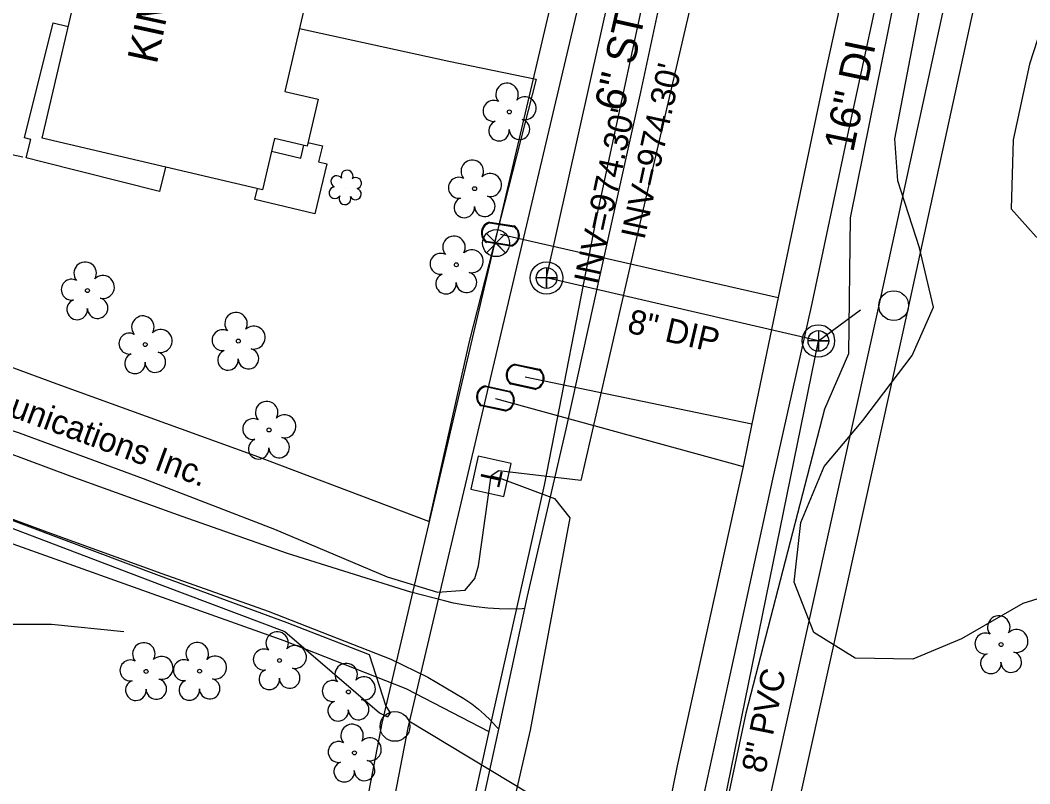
# Model space of a CAD drawing. Extents: x 1614427 to 1617186, y 896524 to 905462.
# Drawn here: x 1616425.1 to 1616592.1, y 901157.1 to 901283.4 of the extents above; entities that cross this region are included whole.
import ezdxf

# ---------------------------------------------------------------- set-up
doc = ezdxf.new("R2010")
doc.units = 0
for name, color, linetype in [('Exist Building', 7, 'Continuous'), ('Exist Other Culture Area Outline', 7, 'Continuous'), ('Exist Other Culture Fence Line', 7, 'Continuous'), ('Exist Property Owner Text', 7, 'Continuous'), ('Exist Roads Change in Surface', 7, 'Continuous'), ('Exist Roads EOP', 7, 'Continuous'), ('Exist Utilities Gas UG Line SUE LOS B', 7, 'Continuous'), ('Exist Utilities Gas UG Line SUE LOS B Text', 7, 'Continuous'), ('Exist Utilities Other Pole CELL', 7, 'Continuous'), ('Exist Utilities Power UG Cable SUE LOS B', 7, 'Continuous'), ('Exist Utilities Power UG Cable SUE LOS D', 7, 'Continuous'), ('Exist Utilities Sanitary Sewer AG Line Invert Elevation', 7, 'Continuous'), ('Exist Utilities Sanitary Sewer Manhole CELL', 7, 'Continuous'), ('Exist Utilities Sanitary Sewer UG Line', 7, 'Continuous'), ('Exist Utilities Sanitary Sewer UG Line Text', 7, 'Continuous'), ('Exist Utilities Telephone Pedestal CELL', 7, 'Continuous'), ('Exist Utilities Telephone UG Cable SUE LOS B', 7, 'Continuous'), ('Exist Utilities Telephone UG Cable SUE LOS C', 7, 'Continuous'), ('Exist Utilities Telephone UG Cable SUE LOS C Text', 7, 'Continuous'), ('Exist Utilities Telephone UG FO SUE LOS B', 7, 'Continuous'), ('Exist Utilities Telephone UG FO SUE LOS D', 7, 'Continuous'), ('Exist Utilities TV UG Cable SUE LOS B', 7, 'Continuous'), ('Exist Utilities TV UG FO Cable SUE LOS D', 7, 'Continuous'), ('Exist Utilities Water Meter CELL', 7, 'Continuous'), ('Exist Utilities Water UG Line SUE LOS B', 7, 'Continuous'), ('Exist Utilities Water UG Line SUE LOS B Text', 7, 'Continuous'), ('Exist Utilities Water Valve CELL', 7, 'Continuous'), ('Exist Vegetation Shrub CELL', 7, 'Continuous'), ('Exist Vegetation Tree CELL', 7, 'Continuous'), ('Exist Vegetation Woods Line', 7, 'Continuous')]:
    doc.layers.add(name, color=color, linetype=linetype)

msp = doc.modelspace()

# ---------------------------------------------------------------- linework, layer by layer
at = {"layer": 'Exist Building'}
msp.add_lwpolyline([(1616459.25, 901287.84), (1616472.01, 901284.86), (1616468.9, 901271.6), (1616474.4, 901270.32), (1616472.58, 901262.57), (1616467.17, 901263.84), (1616465.19, 901255.34), (1616428.78, 901263.86), (1616435.68, 901293.36), (1616445.35, 901291.1)], dxfattribs=at)
at = {"layer": 'Exist Other Culture Area Outline'}
for points in [[(1616449.19, 901259.08), (1616448.18, 901255.06), (1616428.71, 901259.95), (1616426.16, 901260.6), (1616426.92, 901263.65), (1616425.84, 901263.92), (1616430.62, 901282.94), (1616433.09, 901282.31)], [(1616472.72, 901263.17), (1616475.12, 901262.59), (1616474.49, 901259.95), (1616475.82, 901259.63), (1616473.85, 901251.35), (1616463.96, 901253.71), (1616464.39, 901255.53)], [(1616466.68, 901261.73), (1616471.52, 901260.58), (1616472.03, 901262.7)]]:
    msp.add_lwpolyline(points, dxfattribs=at)
at = {"layer": 'Exist Other Culture Fence Line'}
for points in [[(1616471.34, 901282), (1616496, 901276.61), (1616510.44, 901273.65), (1616499.39, 901230.25), (1616492.71, 901200.51), (1616464, 901211.34), (1616431.25, 901223.21), (1616416.45, 901228.69), (1616423.75, 901261.2), (1616425.59, 901260.77)], [(1616442.27, 901182.26), (1616430.31, 901183.46), (1616423.05, 901183.51)]]:
    msp.add_lwpolyline(points, dxfattribs=at)
at = {"layer": 'Exist Roads Change in Surface'}
msp.add_lwpolyline([(1616504.26, 901166.16), (1616508.56, 901186.1)], dxfattribs=at)
at = {"layer": 'Exist Roads EOP'}
for points in [[(1616508.56, 901186.1), (1616509, 901188.14), (1616515.39, 901215.77), (1616520.9, 901240.73), (1616527.75, 901271.5), (1616532.38, 901293.11), (1616540.19, 901329.11)], [(1616574.25, 901322.14), (1616569.01, 901297.34), (1616561.91, 901264.45), (1616556.05, 901236.56), (1616549.5, 901207.53), (1616542.18, 901173.84), (1616533.69, 901135.03)], [(1616508.56, 901186.1), (1616508.15, 901186.07), (1616506.25, 901186.03), (1616504.35, 901186.07), (1616502.45, 901186.19), (1616500.55, 901186.39), (1616498.67, 901186.67), (1616496.8, 901187.02), (1616495.3, 901187.37), (1616489.75, 901188.8), (1616469.34, 901195.2), (1616451.94, 901201.33), (1616433.6, 901207.97), (1616415.49, 901214.69)], [(1616412.04, 901205.27), (1616430.14, 901198.56), (1616448.56, 901191.89), (1616466.17, 901185.69), (1616486.42, 901177.75), (1616492.53, 901174.75), (1616498.48, 901171.25), (1616498.68, 901171.12), (1616499.81, 901170.35), (1616500.9, 901169.51), (1616501.94, 901168.61), (1616502.93, 901167.66), (1616503.86, 901166.64), (1616504.26, 901166.16)], [(1616498.63, 901140.3), (1616502.25, 901156.85), (1616504.26, 901166.16)]]:
    msp.add_lwpolyline(points, dxfattribs=at)
at = {"layer": 'Exist Utilities Gas UG Line SUE LOS B'}
for points in [[(1616533.94, 901312.88), (1616530.75, 901298.82), (1616520.32, 901250.36), (1616511.78, 901206.52), (1616502.64, 901165.78), (1616495.45, 901133.17), (1616487.34, 901096.12), (1616476.93, 901046.05), (1616467.42, 901003.11), (1616457.16, 900954), (1616446.5, 900906.58)], [(1616382.16, 901209.75), (1616414, 901200.34), (1616446.12, 901188.88), (1616468.73, 901180.85), (1616488.9, 901172.89), (1616502.64, 901165.78)]]:
    msp.add_lwpolyline(points, dxfattribs=at)
at = {"layer": 'Exist Utilities Other Pole CELL'}
for centre in [(1616569.56, 901236.19), (1616487.11, 901166.63)]:
    msp.add_circle(centre, 2.46, dxfattribs=at)
at = {"layer": 'Exist Utilities Power UG Cable SUE LOS B'}
msp.add_lwpolyline([(1616382.73, 901212.35), (1616393.5, 901209.43), (1616415.36, 901202.58), (1616448.55, 901189.96), (1616468.88, 901182.31), (1616484.58, 901168.88), (1616485.88, 901168.21)], dxfattribs=at)
at = {"layer": 'Exist Utilities Power UG Cable SUE LOS D'}
msp.add_lwpolyline([(1616472.94, 900803.7), (1616497.54, 900917.27), (1616543.86, 901131.07), (1616567.27, 901236.77), (1616608.79, 901427.38), (1616667.35, 901702.61)], dxfattribs=at)
at = {"layer": 'Exist Utilities Sanitary Sewer Manhole CELL'}
for points in [[(1616512.18, 901242.48), (1616512.18, 901239.05), (1616512.18, 901240.76), (1616513.89, 901240.76), (1616510.46, 901240.76)], [(1616512.18, 901242.48), (1616512.18, 901239.05), (1616512.18, 901240.76), (1616513.89, 901240.76), (1616510.46, 901240.76)], [(1616557.11, 901232.06), (1616557.11, 901228.64), (1616557.11, 901230.35), (1616558.82, 901230.35), (1616555.4, 901230.35)]]:
    msp.add_lwpolyline(points, dxfattribs=at)
for centre, radius in [((1616512.18, 901240.76), 2.69), ((1616512.18, 901240.76), 2.69), ((1616512.18, 901240.76), 1.71), ((1616512.18, 901240.76), 1.71), ((1616557.11, 901230.35), 2.69), ((1616557.11, 901230.35), 1.71)]:
    msp.add_circle(centre, radius, dxfattribs=at)
at = {"layer": 'Exist Utilities Sanitary Sewer UG Line'}
msp.add_line((1616557.11, 901230.35), (1616564.06, 901235.51), dxfattribs=at)
msp.add_lwpolyline([(1616444.8, 900682.93), (1616490.78, 900905.02), (1616557.11, 901230.35), (1616512.18, 901240.77), (1616568.35, 901492.88)], dxfattribs=at)
at = {"layer": 'Exist Utilities Telephone Pedestal CELL'}
msp.add_line((1616503.04, 901208.05), (1616503.04, 901208.05), dxfattribs=at)
msp.add_lwpolyline([(1616500.88, 901211.33), (1616499.65, 901205.88), (1616505.11, 901204.64), (1616506.34, 901210.1), (1616500.88, 901211.33)], dxfattribs=at)
at = {"layer": 'Exist Utilities Telephone UG Cable SUE LOS B'}
for points in [[(1616541.34, 901311.24), (1616538.83, 901298.11), (1616527.76, 901250.51), (1616517.83, 901207.29), (1616504.26, 901208.88), (1616503.04, 901208.05)], [(1616503.04, 901208.05), (1616504.34, 901207.7), (1616513.47, 901204.29), (1616516.02, 901201.09), (1616509.49, 901166.04), (1616502.86, 901137.25), (1616493.6, 901093.66), (1616483.21, 901045.76), (1616472.94, 900998.19), (1616463.74, 900953.48), (1616452.75, 900905.89), (1616441.22, 900852.26), (1616431.02, 900805.67), (1616418.45, 900757.41), (1616403.67, 900741.28), (1616397.61, 900729.94), (1616386.99, 900684.21), (1616386.12, 900682.91)]]:
    msp.add_lwpolyline(points, dxfattribs=at)
at = {"layer": 'Exist Utilities Telephone UG Cable SUE LOS C'}
msp.add_lwpolyline([(1616386.02, 901227.29), (1616400.83, 901223.24), (1616425, 901215.18), (1616445.49, 901207.64), (1616467.21, 901199.23), (1616485.81, 901191.36), (1616494.12, 901188.85), (1616498.72, 901189.15), (1616500.33, 901191.06), (1616500.93, 901193.16), (1616503.04, 901208.05)], dxfattribs=at)
at = {"layer": 'Exist Utilities Telephone UG FO SUE LOS B'}
msp.add_lwpolyline([(1616573.32, 901304.19), (1616571.87, 901297.63), (1616562.34, 901250.69), (1616562.09, 901228.25), (1616558.13, 901219.09), (1616545.13, 901168.85), (1616535.79, 901125.09), (1616527.27, 901079.83), (1616517.65, 901036.02), (1616504.35, 900979.92), (1616494.25, 900933.3)], dxfattribs=at)
at = {"layer": 'Exist Utilities Telephone UG FO SUE LOS D'}
msp.add_lwpolyline([(1616266.21, 900145.33), (1616308.81, 900340.55), (1616349.93, 900531.55), (1616382.65, 900683.55), (1616415.98, 900835.43), (1616458.15, 901027.62), (1616484.99, 901167.15), (1616540.12, 901401.87)], dxfattribs=at)
at = {"layer": 'Exist Utilities TV UG Cable SUE LOS B'}
msp.add_lwpolyline([(1616383.1, 901214.02), (1616394.08, 901210.81), (1616415.99, 901203.64), (1616448.14, 901191.58), (1616469.22, 901183.83), (1616482.86, 901178.55), (1616485.6, 901170), (1616486.32, 901168.89), (1616485.88, 901168.21)], dxfattribs=at)
at = {"layer": 'Exist Utilities TV UG FO Cable SUE LOS D'}
msp.add_line((1616546.94, 901132.8), (1616489.41, 901167.52), dxfattribs=at)
for points in [[(1616152.19, 899610.51), (1616181.4, 899742.23), (1616224.51, 899936.62), (1616270.68, 900144.79), (1616313.06, 900339.79), (1616354.51, 900530.51), (1616387.28, 900682.32), (1616420.05, 900834.14), (1616462.24, 901026.32), (1616489.27, 901166.41), (1616544.61, 901400.99), (1616575.34, 901543.24), (1616671.95, 901701.27)], [(1616548.57, 901130.04), (1616571.98, 901235.63), (1616613.55, 901426.26), (1616671.95, 901701.27)]]:
    msp.add_lwpolyline(points, dxfattribs=at)
at = {"layer": 'Exist Utilities Water Meter CELL'}
for p, q in [((1616504.54, 901248.01), (1616504.54, 901248.01)), ((1616508.64, 901224.44), (1616508.64, 901224.44)), ((1616503.73, 901220.85), (1616503.73, 901220.85))]:
    msp.add_line(p, q, dxfattribs=at)
for points in [[(1616502.77, 901249.88), (1616506.8, 901249.24)], [(1616502.79, 901250.01), (1616506.82, 901249.37)], [(1616506.28, 901246.01), (1616502.24, 901246.66)], [(1616506.31, 901246.15), (1616502.26, 901246.79)], [(1616506.97, 901226.4), (1616510.96, 901225.54)], [(1616507, 901226.53), (1616510.99, 901225.68)], [(1616502.09, 901222.94), (1616506.07, 901222.08)], [(1616510.27, 901222.35), (1616506.26, 901223.21)], [(1616510.3, 901222.49), (1616506.29, 901223.35)], [(1616502.06, 901222.81), (1616506.05, 901221.95)], [(1616505.36, 901218.76), (1616501.35, 901219.62)], [(1616505.39, 901218.89), (1616501.38, 901219.76)]]:
    msp.add_lwpolyline(points, dxfattribs=at)
for centre, radius, start, end in [((1616503.25, 901248.21), 1.86, 104.1543, 236.9557), ((1616503.26, 901248.21), 1.73, 106.2772, 234.7587), ((1616505.82, 901247.81), 1.86, 284.6246, 57.2847), ((1616505.83, 901247.81), 1.73, 286.1035, 55.8491), ((1616507.36, 901224.71), 1.86, 101.023, 233.8244), ((1616507.37, 901224.71), 1.73, 103.1459, 231.6274), ((1616509.9, 901224.17), 1.86, 281.4933, 54.1534), ((1616509.91, 901224.17), 1.73, 282.9722, 52.7178), ((1616502.45, 901221.12), 1.86, 101.0316, 233.833), ((1616502.46, 901221.12), 1.73, 103.1545, 231.6359), ((1616504.99, 901220.58), 1.86, 281.5019, 54.1619), ((1616505, 901220.57), 1.73, 282.9807, 52.7264)]:
    msp.add_arc(centre, radius, start, end, dxfattribs=at)
at = {"layer": 'Exist Utilities Water UG Line SUE LOS B'}
for p, q in [((1616504.54, 901248.01), (1616550.46, 901237.52)), ((1616508.64, 901224.44), (1616546.09, 901216.65)), ((1616503.73, 901220.85), (1616544.67, 901209.59))]:
    msp.add_line(p, q, dxfattribs=at)
msp.add_lwpolyline([(1616565.13, 901306), (1616558.38, 901275.38), (1616550.46, 901237.52), (1616546.09, 901216.65), (1616544.67, 901209.59), (1616533.76, 901160.14), (1616524.79, 901115.98), (1616518.64, 901086.8), (1616514.38, 901069.28), (1616505.14, 901027.6), (1616493.22, 900973.35), (1616487.23, 900947.29)], dxfattribs=at)
at = {"layer": 'Exist Utilities Water Valve CELL'}
msp.add_lwpolyline([(1616505.41, 901248.09), (1616502.26, 901244.94), (1616503.83, 901246.52), (1616505.41, 901244.94), (1616502.26, 901248.09)], dxfattribs=at)
msp.add_circle((1616503.83, 901246.52), 2.23, dxfattribs=at)
at = {"layer": 'Exist Vegetation Shrub CELL'}
msp.add_line((1616478.97, 901255.56), (1616478.97, 901255.56), dxfattribs=at)
for centre, radius, start, end in [((1616479.2, 901257.6), 0.99, 334.8391, 200.4717), ((1616477.48, 901256.69), 0.968, 35.8908, 245.4216), ((1616480.64, 901256.43), 0.929, 284.4567, 126.0861), ((1616477.17, 901254.86), 0.955, 95.1099, 327.9534), ((1616480.6, 901254.63), 0.937, 204.9913, 73.4601), ((1616478.84, 901253.88), 0.984, 151.2797, 21.387)]:
    msp.add_arc(centre, radius, start, end, dxfattribs=at)
at = {"layer": 'Exist Vegetation Tree CELL'}
for p, q in [((1616506.02, 901268.22), (1616506.02, 901268.22)), ((1616500.28, 901255.53), (1616500.28, 901255.53)), ((1616497.26, 901242.94), (1616497.26, 901242.94)), ((1616436.27, 901238.68), (1616436.27, 901238.68)), ((1616445.82, 901229.76), (1616445.82, 901229.76)), ((1616461.21, 901230.33), (1616461.21, 901230.33)), ((1616466.29, 901215.64), (1616466.29, 901215.64)), ((1616587.32, 901180.17), (1616587.32, 901180.17)), ((1616468.02, 901177.53), (1616468.02, 901177.53)), ((1616445.97, 901175.73), (1616445.97, 901175.73)), ((1616454.81, 901175.77), (1616454.81, 901175.77)), ((1616479.42, 901172.34), (1616479.42, 901172.34)), ((1616480.41, 901162.26), (1616480.41, 901162.26))]:
    msp.add_line(p, q, dxfattribs=at)
for centre in [(1616506.02, 901268.22), (1616500.28, 901255.53), (1616497.26, 901242.94), (1616436.27, 901238.68), (1616445.82, 901229.76), (1616461.21, 901230.33), (1616466.29, 901215.64), (1616587.32, 901180.17), (1616468.02, 901177.53), (1616445.97, 901175.73), (1616454.81, 901175.77), (1616479.42, 901172.34), (1616480.41, 901162.26)]:
    msp.add_circle(centre, 0.326, dxfattribs=at)
for centre, radius, start, end in [((1616505.64, 901271.1), 1.86, 330.1651, 219.7134), ((1616503.42, 901268.38), 1.73, 62.6636, 279.3457), ((1616508.57, 901268.81), 1.9, 257.1011, 134.1999), ((1616504.32, 901265.1), 1.69, 111.5671, 6.231), ((1616507.7, 901265.33), 1.7, 181.2822, 74.56), ((1616499.89, 901258.4), 1.86, 330.1651, 219.7134), ((1616502.83, 901256.12), 1.9, 257.1011, 134.1999), ((1616497.67, 901255.68), 1.73, 62.6636, 279.3457), ((1616498.57, 901252.41), 1.69, 111.5671, 6.231), ((1616501.95, 901252.63), 1.7, 181.2822, 74.56), ((1616496.87, 901245.82), 1.86, 330.1651, 219.7134), ((1616494.65, 901243.1), 1.73, 62.6636, 279.3457), ((1616499.81, 901243.53), 1.9, 257.1011, 134.1999), ((1616435.89, 901241.55), 1.86, 330.1651, 219.7134), ((1616495.56, 901239.82), 1.69, 111.5671, 6.231), ((1616498.93, 901240.04), 1.7, 181.2822, 74.56), ((1616433.67, 901238.83), 1.73, 62.6636, 279.3457), ((1616438.82, 901239.27), 1.9, 257.1011, 134.1999), ((1616434.57, 901235.56), 1.69, 111.5671, 6.231), ((1616437.95, 901235.78), 1.7, 181.2822, 74.56), ((1616460.83, 901233.2), 1.86, 330.1651, 219.7134), ((1616445.43, 901232.63), 1.86, 330.1651, 219.7134), ((1616443.21, 901229.91), 1.73, 62.6636, 279.3457), ((1616448.37, 901230.35), 1.9, 257.1011, 134.1999), ((1616458.61, 901230.48), 1.73, 62.6636, 279.3457), ((1616463.76, 901230.92), 1.9, 257.1011, 134.1999), ((1616444.11, 901226.64), 1.69, 111.5671, 6.231), ((1616447.49, 901226.86), 1.7, 181.2822, 74.56), ((1616459.51, 901227.21), 1.69, 111.5671, 6.231), ((1616462.88, 901227.43), 1.7, 181.2822, 74.56), ((1616465.9, 901218.51), 1.86, 330.1651, 219.7134), ((1616468.83, 901216.23), 1.9, 257.1011, 134.1999), ((1616463.68, 901215.79), 1.73, 62.6636, 279.3457), ((1616464.58, 901212.52), 1.69, 111.5671, 6.231), ((1616467.96, 901212.74), 1.7, 181.2822, 74.56), ((1616586.94, 901183.05), 1.86, 330.1651, 219.7134), ((1616467.64, 901180.41), 1.86, 330.1651, 219.7134), ((1616584.72, 901180.33), 1.73, 62.6636, 279.3457), ((1616589.87, 901180.76), 1.9, 257.1011, 134.1999), ((1616445.59, 901178.61), 1.86, 330.1651, 219.7134), ((1616454.42, 901178.65), 1.86, 330.1651, 219.7134), ((1616470.57, 901178.12), 1.9, 257.1011, 134.1999), ((1616448.52, 901176.32), 1.9, 257.1011, 134.1999), ((1616457.36, 901176.36), 1.9, 257.1011, 134.1999), ((1616465.42, 901177.69), 1.73, 62.6636, 279.3457), ((1616585.62, 901177.05), 1.69, 111.5671, 6.231), ((1616589, 901177.27), 1.7, 181.2822, 74.56), ((1616443.37, 901175.89), 1.73, 62.6636, 279.3457), ((1616452.2, 901175.93), 1.73, 62.6636, 279.3457), ((1616469.7, 901174.63), 1.7, 181.2822, 74.56), ((1616479.04, 901175.21), 1.86, 330.1651, 219.7134), ((1616447.65, 901172.83), 1.7, 181.2822, 74.56), ((1616456.48, 901172.88), 1.7, 181.2822, 74.56), ((1616466.32, 901174.41), 1.69, 111.5671, 6.231), ((1616481.97, 901172.92), 1.9, 257.1011, 134.1999), ((1616444.27, 901172.61), 1.69, 111.5671, 6.231), ((1616453.1, 901172.65), 1.69, 111.5671, 6.231), ((1616476.82, 901172.49), 1.73, 62.6636, 279.3457), ((1616477.72, 901169.21), 1.69, 111.5671, 6.231), ((1616481.1, 901169.44), 1.7, 181.2822, 74.56), ((1616480.02, 901165.13), 1.86, 330.1651, 219.7134), ((1616482.96, 901162.85), 1.9, 257.1011, 134.1999), ((1616477.8, 901162.41), 1.73, 62.6636, 279.3457), ((1616478.71, 901159.14), 1.69, 111.5671, 6.231), ((1616482.08, 901159.36), 1.7, 181.2822, 74.56)]:
    msp.add_arc(centre, radius, start, end, dxfattribs=at)
at = {"layer": 'Exist Vegetation Woods Line'}
for points in [[(1616654.85, 901204.46), (1616647.03, 901192.15), (1616641.49, 901187.64), (1616633.08, 901185.38), (1616623.85, 901185.26), (1616608.35, 901189.31), (1616599.81, 901189.73), (1616590.89, 901186.93), (1616580.8, 901181.12), (1616572.71, 901177.74), (1616563.2, 901177.94), (1616556.38, 901182.16), (1616553.11, 901190.47), (1616554.22, 901200.34), (1616558.09, 901209.61), (1616564.44, 901217.21), (1616572.61, 901227.94), (1616576.12, 901235.95), (1616573.84, 901245.73), (1616570.23, 901256.82), (1616569.73, 901263.78), (1616582.33, 901329.36)], [(1616597.91, 901294.35), (1616592.03, 901276.08), (1616589.33, 901263.62), (1616588.97, 901252.2), (1616593.12, 901247.57), (1616598.56, 901246.42), (1616606.31, 901247.7), (1616611.76, 901247.71), (1616615.69, 901248.04), (1616620.54, 901239.66), (1616641.34, 901234.99), (1616649.64, 901230.87), (1616655.32, 901223.38), (1616654.85, 901204.46)]]:
    msp.add_lwpolyline(points, dxfattribs=at)

# ---------------------------------------------------------------- texts
at = {"layer": 'Exist Property Owner Text'}
msp.add_text('KIMBERLY HILL HICKS', height=5, rotation=77.7167, dxfattribs=at).set_placement((1616447.71, 901275.97))
at = {"layer": 'Exist Utilities Gas UG Line SUE LOS B Text'}
msp.add_text('6" STL', height=5, rotation=77.3199, dxfattribs=at).set_placement((1616524.9, 901268.09))
at = {"layer": 'Exist Utilities Sanitary Sewer AG Line Invert Elevation'}
for p in [(1616528.34, 901246.95), (1616520.56, 901239.52), (1616520.56, 901239.52)]:
    msp.add_text("INV=974.30'", height=4, rotation=77.7588, dxfattribs=at).set_placement(p)
at = {"layer": 'Exist Utilities Sanitary Sewer UG Line Text'}
for s, rotation, p in [('8" DIP', 346.9443, (1616525.34, 901231.79)), ('8" PVC', 78.4755, (1616548.3, 901158.73))]:
    msp.add_text(s, height=4, rotation=rotation, dxfattribs=at).set_placement(p)
at = {"layer": 'Exist Utilities Telephone Pedestal CELL'}
msp.add_text('T', height=3.42, rotation=257.282, dxfattribs=at).set_placement((1616501.62, 901209.53))
at = {"layer": 'Exist Utilities Telephone UG Cable SUE LOS C Text'}
msp.add_text('Windstream Communications Inc.', height=4, rotation=339.8068, dxfattribs=at).set_placement((1616380.2, 901233.79))
at = {"layer": 'Exist Utilities Water UG Line SUE LOS B Text'}
msp.add_text('16" DI', height=5, rotation=78.1797, dxfattribs=at).set_placement((1616562.86, 901261.4))

doc.saveas('drawing.dxf')
